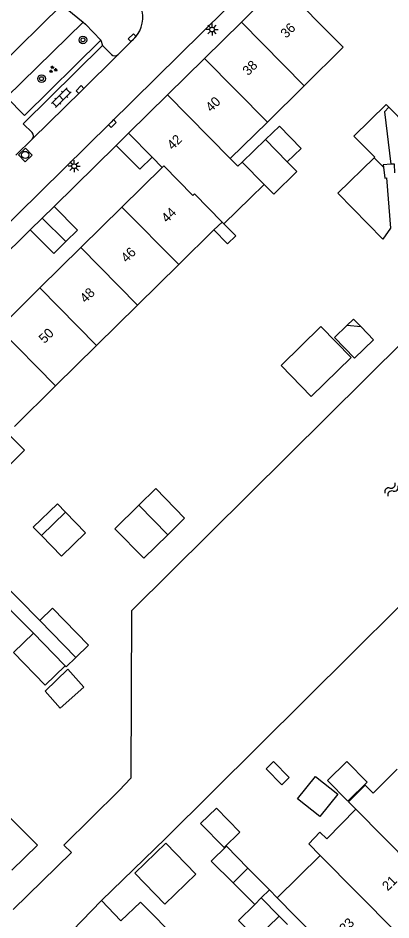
# Model space of a CAD drawing. Extents: x 128000 to 131008, y 398996 to 402500.
# Drawn here: x 129535.6 to 129574.4, y 399249.9 to 399343.7 of the extents above; entities that cross this region are included whole.
import ezdxf

# ---------------------------------------------------------------- set-up
doc = ezdxf.new("R2010")
doc.units = 0
for name, color, linetype in [('gg-afsc-erfafscheiding', 7, 'Continuous'), ('gg-afsc-muur', 7, 'Continuous'), ('gg-anno-huisnummerreeks BGT', 7, 'Continuous'), ('gg-bbg-bijgebouw', 7, 'Continuous'), ('gg-bbg-gedigitaliseerde bebouwing', 7, 'Continuous'), ('gg-bbg-gedigitaliseerde bijgebouw', 7, 'Continuous'), ('gg-bbg-hoofdgebouw', 7, 'Continuous'), ('gg-bbg-luifel en loopbrug', 7, 'Continuous'), ('gg-bbg-tussenscheiding', 7, 'Continuous'), ('gg-knt-verharding', 7, 'Continuous'), ('gg-knt-verharding nz', 7, 'Continuous'), ('gg-kntw-beschoeiing', 7, 'Continuous'), ('gt-grn-weggrens', 7, 'Continuous'), ('gt-symb-boom', 7, 'Continuous'), ('gt-symb-groenvak', 7, 'Continuous'), ('gt-symb-klinker verharding', 7, 'Continuous'), ('gt-symb-kolk', 7, 'Continuous'), ('gt-symb-lichtmast', 7, 'Continuous'), ('gt-symb-rioolschacht', 7, 'Continuous'), ('gt-symb-watersymbool', 7, 'Continuous')]:
    doc.layers.add(name, color=color, linetype=linetype)

# ---------------------------------------------------------------- blocks, each defined once
blk = doc.blocks.new('gt0-LMAST')
at = {"layer": 'gt-symb-lichtmast'}
for p, q in [((-0.182, 0.173), (-0.447, 0.438)), ((-0.005, 0.246), (-0.005, 0.621)), ((0.172, 0.173), (0.437, 0.438)), ((-0.255, -0.004), (-0.63, -0.004)), ((-0.182, -0.181), (-0.447, -0.446)), ((-0.005, -0.254), (-0.005, -0.629)), ((0.437, -0.446), (0.172, -0.181)), ((0.245, -0.004), (0.62, -0.004))]:
    blk.add_line(p, q, dxfattribs=at)
blk.add_circle((-0.005, -0.004), 0.25, dxfattribs=at)
blk = doc.blocks.new('gt0-KOLK')
at = {"layer": 'gt-symb-kolk'}
blk.add_lwpolyline([(0, 0), (0.375, 0), (0.375, 0.4), (-0.375, 0.4), (-0.375, 0), (0, 0)], dxfattribs=at)
blk = doc.blocks.new('gt0-BOOM')
at = {"layer": 'gt-symb-boom'}
for radius in [0.4, 0.2]:
    blk.add_circle((0, 0), radius, dxfattribs=at)
blk = doc.blocks.new('gt0-GRVAK')
at = {"layer": 'gt-symb-groenvak'}
for p, q in [((-0.11, 0.189), (-0.228, 0.24)), ((-0.182, 0.153), (0.088, 0.153)), ((-0.091, 0.211), (-0.156, 0.322)), ((-0.047, 0.214), (-0.047, 0.393)), ((-0.004, 0.211), (0.061, 0.322)), ((0.015, 0.189), (0.133, 0.24)), ((0.262, -0.052), (0.197, 0.059)), ((0.305, -0.049), (0.305, 0.13)), ((0.349, -0.052), (0.414, 0.059)), ((-0.245, -0.228), (-0.363, -0.177)), ((-0.318, -0.264), (-0.047, -0.264)), ((-0.226, -0.206), (-0.291, -0.095)), ((-0.183, -0.203), (-0.183, -0.024)), ((-0.139, -0.206), (-0.074, -0.095)), ((-0.12, -0.228), (-0.002, -0.177)), ((0.243, -0.074), (0.125, -0.023)), ((0.17, -0.11), (0.441, -0.11)), ((0.368, -0.074), (0.486, -0.023))]:
    blk.add_line(p, q, dxfattribs=at)
blk = doc.blocks.new('gt0-RS')
at = {"layer": 'gt-symb-rioolschacht'}
blk.add_lwpolyline([(-0.5, -0.5), (0.5, -0.5), (0.5, 0.5), (-0.5, 0.5)], close=True, dxfattribs=at)
blk.add_circle((0, 0), 0.375, dxfattribs=at)
blk = doc.blocks.new('gt0-KL1')
at = {"layer": 'gt-symb-klinker verharding'}
for p, q in [((-1.15, 0.3), (1.15, 0.3)), ((-1, -0.3), (-1, 0.3)), ((-0.5, 0.3), (-0.5, 0.45)), ((0, -0.3), (0, 0.3)), ((0.5, 0.3), (0.5, 0.45)), ((1, -0.3), (1, 0.3)), ((-1.15, -0.3), (1.15, -0.3)), ((-0.5, -0.45), (-0.5, -0.3)), ((0.5, -0.45), (0.5, -0.3))]:
    blk.add_line(p, q, dxfattribs=at)
blk = doc.blocks.new('gt0-WA')
at = {"layer": 'gt-symb-watersymbool'}
for centre, start, end in [((-0.323, 0.022), 28.07249, 151.92751), ((0.427, 0.422), 208.07248, 331.92751), ((-0.323, -0.428), 28.07249, 151.92751), ((0.427, -0.028), 208.07248, 331.92751)]:
    blk.add_arc(centre, 0.425, start, end, dxfattribs=at)

msp = doc.modelspace()

# ---------------------------------------------------------------- linework, layer by layer
at = {"layer": 'gg-afsc-erfafscheiding'}
msp.add_line((129526.43, 399292.6), (129537.84, 399281.02), dxfattribs=at)
for points in [[(129537.168, 399279.706), (129532.437, 399284.466), (129526.72, 399278.91)], [(129541.6, 399277.18), (129540.583, 399276.192), (129540.48, 399276.298)]]:
    msp.add_lwpolyline(points, dxfattribs=at)
at = {"layer": 'gg-afsc-muur'}
for p, q in [((129562.524, 399252.169), (129561.716, 399252.988)), ((129563.592, 399249.374), (129562.738, 399250.239))]:
    msp.add_line(p, q, dxfattribs=at)
at = {"layer": 'gg-bbg-bijgebouw'}
for p, q in [((129545.78, 399330.46), (129547.06, 399331.72)), ((129538.085, 399322.895), (129539.33, 399324.12)), ((129536.84, 399321.67), (129538.085, 399322.895)), ((129561.716, 399252.988), (129560.86, 399252.144))]:
    msp.add_line(p, q, dxfattribs=at)
for points in [[(129549.511, 399329.242), (129548.23, 399327.98), (129545.78, 399330.46)], [(129539.33, 399324.12), (129541.77, 399321.63), (129540.563, 399320.447)], [(129540.563, 399320.447), (129539.29, 399319.2), (129536.84, 399321.67)]]:
    msp.add_lwpolyline(points, dxfattribs=at)
at = {"layer": 'gg-bbg-gedigitaliseerde bebouwing'}
for p, q in [((129561.509, 399332.892), (129565.354, 399336.676)), ((129557.649, 399329.091), (129561.509, 399332.892)), ((129557.649, 399329.091), (129558.434, 399328.295)), ((129558.88, 399328.7), (129558.434, 399328.295)), ((129561.18, 399326.38), (129558.88, 399328.7)), ((129559.76, 399325), (129561.18, 399326.38)), ((129559.76, 399325), (129556.983, 399322.301)), ((129552.289, 399318.051), (129555.954, 399321.658)), ((129555.954, 399321.658), (129556.8, 399322.49)), ((129556.983, 399322.301), (129556.8, 399322.49)), ((129548.016, 399313.844), (129552.289, 399318.051)), ((129543.742, 399309.638), (129548.016, 399313.844)), ((129539.468, 399305.432), (129543.742, 399309.638)), ((129535.194, 399301.226), (129539.468, 399305.432)), ((129575.022, 399265.545), (129572.505, 399263.062)), ((129562.524, 399252.169), (129566.998, 399256.58)), ((129544.257, 399251.892), (129539.699, 399247.2)), ((129564.419, 399250.246), (129562.524, 399252.169)), ((129570.33, 399244.25), (129564.419, 399250.246))]:
    msp.add_line(p, q, dxfattribs=at)
for points in [[(129565.354, 399336.676), (129569.41, 399340.67), (129562.88, 399347.29)], [(129570.713, 399261.378), (129569.941, 399262.157), (129571.691, 399263.885), (129572.505, 399263.062)], [(129533.985, 399261.263), (129537.617, 399257.641), (129534.94, 399255.04)], [(129566.998, 399256.58), (129565.808, 399257.786), (129566.978, 399258.982), (129567.689, 399258.286), (129570.713, 399261.378)], [(129544.257, 399251.892), (129546.28, 399249.75), (129548.33, 399251.71), (129552.344, 399247.644)]]:
    msp.add_lwpolyline(points, dxfattribs=at)
at = {"layer": 'gg-bbg-gedigitaliseerde bijgebouw'}
for p, q in [((129563.58, 399328.76), (129561.32, 399331.09)), ((129565.03, 399330.15), (129563.58, 399328.76)), ((129572.608, 399329.176), (129568.831, 399325.486)), ((129572.673, 399329.239), (129572.608, 399329.176)), ((129574.34, 399328.495), (129573.572, 399328.441)), ((129573.572, 399328.441), (129573.602, 399328.191)), ((129568.831, 399325.486), (129573.51, 399320.696)), ((129568.488, 399310.463), (129569.787, 399311.725)), ((129571.25, 399311.573), (129569.787, 399311.725)), ((129551.147, 399289.951), (129548.137, 399293.022)), ((129540.515, 399292.308), (129538.003, 399289.871)), ((129541.6, 399277.18), (129537.84, 399281.02)), ((129559.483, 399255.254), (129561.716, 399252.988)), ((129560.22, 399251.45), (129557.95, 399253.71)), ((129560.86, 399252.144), (129560.22, 399251.45))]:
    msp.add_line(p, q, dxfattribs=at)
for points in [[(129572.673, 399329.239), (129570.51, 399331.437), (129573.86, 399334.734), (129574.148, 399334.441)], [(129574.148, 399334.441), (129577.858, 399330.671), (129575.854, 399328.682)], [(129561.32, 399331.09), (129562.76, 399332.47), (129565.03, 399330.15)], [(129574.784, 399327.621), (129574.721, 399328.521), (129574.34, 399328.495)], [(129573.602, 399328.191), (129573.736, 399327.068), (129573.898, 399327.087), (129574.324, 399321.861), (129573.51, 399320.696)], [(129568.488, 399310.463), (129570.571, 399308.32), (129572.547, 399310.24), (129571.25, 399311.573)], [(129548.137, 399293.022), (129545.637, 399290.572), (129548.648, 399287.501), (129551.147, 399289.951)], [(129538.003, 399289.871), (129540.092, 399287.718), (129542.604, 399290.155), (129540.515, 399292.308)], [(129541.6, 399277.18), (129542.894, 399278.437), (129539.148, 399282.291), (129537.84, 399281.02)], [(129540.48, 399276.298), (129538.412, 399274.288), (129535.1, 399277.696), (129537.168, 399279.706)], [(129537.168, 399279.706), (129540.383, 399276.398), (129540.48, 399276.298)], [(129538.405, 399273.662), (129540.771, 399275.962), (129542.423, 399274.081), (129539.947, 399271.906), (129538.405, 399273.662)], [(129569.867, 399262.233), (129567.777, 399264.385), (129569.785, 399266.336), (129571.876, 399264.184), (129569.867, 399262.233)], [(129558.65, 399258.986), (129556.211, 399261.496), (129554.562, 399259.894), (129557, 399257.383), (129558.65, 399258.986)], [(129557.95, 399253.71), (129555.68, 399255.97), (129557.25, 399257.52), (129559.483, 399255.254)]]:
    msp.add_lwpolyline(points, dxfattribs=at)
at = {"layer": 'gg-bbg-hoofdgebouw'}
for p, q in [((129562.88, 399347.29), (129558.818, 399343.292)), ((129558.818, 399343.292), (129554.977, 399339.512)), ((129554.977, 399339.512), (129551.127, 399335.723)), ((129551.127, 399335.723), (129547.06, 399331.72)), ((129550.57, 399328.17), (129549.511, 399329.242)), ((129546.386, 399324.048), (129550.57, 399328.17)), ((129542.115, 399319.839), (129546.386, 399324.048)), ((129537.844, 399315.63), (129542.115, 399319.839)), ((129533.568, 399311.417), (129537.844, 399315.63))]:
    msp.add_line(p, q, dxfattribs=at)
at = {"layer": 'gg-bbg-luifel en loopbrug'}
for p, q in [((129558.88, 399328.7), (129561.32, 399331.09)), ((129537.167, 399290.733), (129538.003, 399289.871)), ((129562.738, 399250.239), (129560.86, 399252.144))]:
    msp.add_line(p, q, dxfattribs=at)
for points in [[(129563.58, 399328.76), (129564.582, 399327.744), (129562.175, 399325.371), (129561.18, 399326.38)], [(129556.983, 399322.301), (129558.224, 399321.042), (129557.381, 399320.211), (129555.954, 399321.658)], [(129571.25, 399311.573), (129570.457, 399312.382), (129569.787, 399311.725)], [(129567.074, 399311.606), (129562.932, 399307.546), (129566.082, 399304.332), (129570.224, 399308.393), (129567.074, 399311.606)], [(129530.92, 399297.02), (129532.675, 399295.24), (129536.236, 399298.75), (129534.484, 399300.527)], [(129548.137, 399293.022), (129549.895, 399294.746), (129552.905, 399291.675), (129551.147, 399289.951)], [(129537.167, 399290.733), (129539.68, 399293.17), (129540.515, 399292.308)], [(129563.016, 399263.926), (129563.78, 399264.668), (129562.157, 399266.338), (129561.393, 399265.596), (129563.016, 399263.926)], [(129566.517, 399264.79), (129568.841, 399262.933), (129566.983, 399260.609), (129564.659, 399262.467), (129566.517, 399264.79)], [(129550.948, 399257.864), (129554.083, 399254.636), (129550.855, 399251.5), (129547.72, 399254.728), (129550.948, 399257.864)], [(129560.22, 399251.45), (129558.519, 399249.798), (129560.347, 399247.916), (129562.738, 399250.239)]]:
    msp.add_lwpolyline(points, dxfattribs=at)
at = {"layer": 'gg-bbg-tussenscheiding'}
for p, q in [((129558.818, 399343.292), (129565.354, 399336.676)), ((129554.977, 399339.512), (129561.509, 399332.892)), ((129551.127, 399335.723), (129557.649, 399329.091)), ((129547.06, 399331.72), (129549.511, 399329.242)), ((129573.602, 399328.191), (129572.608, 399329.176)), ((129546.386, 399324.048), (129552.289, 399318.051)), ((129540.563, 399320.447), (129538.085, 399322.895)), ((129542.115, 399319.839), (129548.016, 399313.844)), ((129537.844, 399315.63), (129543.742, 399309.638)), ((129533.568, 399311.417), (129539.468, 399305.432)), ((129579.087, 399252.883), (129570.713, 399261.378)), ((129566.998, 399256.58), (129574.818, 399248.674)), ((129557.95, 399253.71), (129559.483, 399255.254))]:
    msp.add_line(p, q, dxfattribs=at)
for points in [[(129574.148, 399334.441), (129573.69, 399333.96), (129574.34, 399328.495)], [(129556.8, 399322.49), (129553.92, 399325.42), (129553.76, 399325.26), (129550.73, 399328.33), (129550.57, 399328.17)]]:
    msp.add_lwpolyline(points, dxfattribs=at)
at = {"layer": 'gg-knt-verharding'}
for p, q in [((129540.141, 399345.104), (129508.994, 399314.472)), ((129542.367, 399343.291), (129542.577, 399343.075)), ((129542.577, 399343.075), (129544.201, 399341.407)), ((129547.734, 399341.672), (129545.983, 399339.915)), ((129545.289, 399339.926), (129544.373, 399340.854)), ((129537.04, 399331.1), (129535.362, 399329.442)), ((129539.33, 399324.12), (129545.78, 399330.46)), ((129530.78, 399315.7), (129536.84, 399321.67))]:
    msp.add_line(p, q, dxfattribs=at)
for points in [[(129510.295, 399298.441), (129533.099, 399320.927), (129557.168, 399344.605)], [(129544.201, 399341.407), (129536.238, 399333.568), (129534.388, 399335.489), (129542.367, 399343.291)], [(129544.373, 399340.854), (129536.119, 399332.717), (129537.041, 399331.789)]]:
    msp.add_lwpolyline(points, dxfattribs=at)
for centre, radius, start, end in [((129545.567, 399343.727), 2.986, 316.52983, 21.82671), ((129545.642, 399340.275), 0.496, 224.7236, 313.46026), ((129536.685, 399331.445), 0.495, 315.82723, 44.00646)]:
    msp.add_arc(centre, radius, start, end, dxfattribs=at)
at = {"layer": 'gg-knt-verharding nz'}
msp.add_lwpolyline([(129545.983, 399339.915), (129542.162, 399336.132), (129537.04, 399331.1)], dxfattribs=at)
at = {"layer": 'gg-kntw-beschoeiing'}
msp.add_line((129541.136, 399256.866), (129535.083, 399250.937), dxfattribs=at)
for points in [[(129599.93, 399321.76), (129594.743, 399316.636), (129594.567, 399301.705), (129550.928, 399258.35), (129544.257, 399251.892)], [(129579.891, 399314.287), (129547.389, 399282.039), (129547.311, 399264.602), (129546.08, 399263.323), (129540.324, 399257.635), (129541.136, 399256.866)]]:
    msp.add_lwpolyline(points, dxfattribs=at)
at = {"layer": 'gt-grn-weggrens'}
for p, q in [((129540.141, 399345.104), (129542.367, 399343.291)), ((129544.201, 399341.407), (129544.373, 399340.854))]:
    msp.add_line(p, q, dxfattribs=at)

# ---------------------------------------------------------------- block references
at = {"layer": 'gt-symb-boom'}
for p in [(129542.326, 399341.44), (129538.023, 399337.404)]:
    msp.add_blockref('gt0-BOOM', p, dxfattribs=at)
at = {"layer": 'gt-symb-groenvak'}
msp.add_blockref('gt0-GRVAK', (129539.195, 399338.365), dxfattribs=at)
at = {"layer": 'gt-symb-klinker verharding', "rotation": 44.83791901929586}
msp.add_blockref('gt0-KL1', (129540.073, 399335.425), dxfattribs=at)
at = {"layer": 'gt-symb-kolk'}
for p, rotation in [((129547.576, 399341.52), 43.78457174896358), ((129542.162, 399336.132), 44.716560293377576), ((129545.246, 399332.882), -135.48623256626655)]:
    msp.add_blockref('gt0-KOLK', p, dxfattribs=dict(at, rotation=rotation))
at = {"layer": 'gt-symb-lichtmast'}
for p in [(129555.763, 399342.52), (129541.422, 399328.295)]:
    msp.add_blockref('gt0-LMAST', p, dxfattribs=at)
at = {"layer": 'gt-symb-rioolschacht', "rotation": -136.58101077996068}
msp.add_blockref('gt0-RS', (129536.326, 399329.468), dxfattribs=at)
at = {"layer": 'gt-symb-watersymbool', "rotation": 44.91895934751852}
msp.add_blockref('gt0-WA', (129574.386, 399294.615), dxfattribs=at)

# ---------------------------------------------------------------- texts
at = {"layer": 'gg-anno-huisnummerreeks BGT'}
for s, rotation, p in [('36', 44.5, (129563.465, 399341.551)), ('38', 44.5, (129559.513, 399337.661)), ('40', 44.5, (129555.668, 399333.877)), ('42', 44.5, (129551.661, 399329.934)), ('44', 44.6, (129551.07, 399322.344)), ('46', 44.6, (129546.869, 399318.205)), ('48', 44.6, (129542.598, 399313.996)), ('50', 44.6, (129538.324, 399309.784)), ('21', 44.6, (129574.032, 399252.813)), ('23', 44.6, (129569.577, 399248.421))]:
    msp.add_text(s, height=1, rotation=rotation, dxfattribs=at).set_placement(p)

doc.saveas('drawing.dxf')
